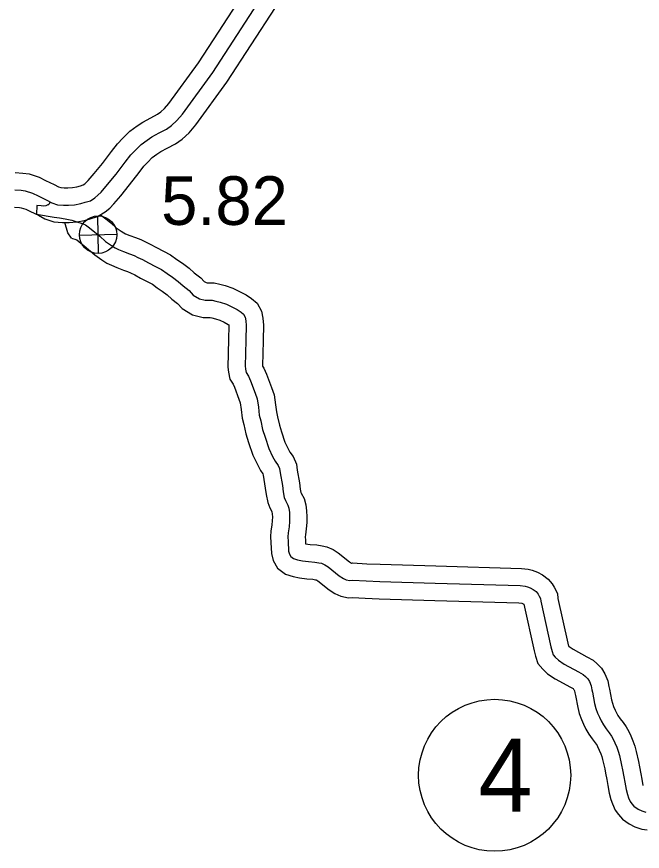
# Model space of a CAD drawing. Extents: x 31699 to 244310, y -8841 to 11474.
# Drawn here: x 134185.3 to 134547.3, y 1836.7 to 2319.9 of the extents above; entities that cross this region are included whole.
import ezdxf

# ---------------------------------------------------------------- set-up
doc = ezdxf.new("R2010")
doc.units = 0
for name, color, linetype in [('B_Logo', 7, 'Continuous'), ('Level 21', 7, 'Continuous'), ('Level 55', 7, 'Continuous'), ('R_Border Notes', 7, 'Continuous'), ('S_AREA_CALC', 7, 'Continuous'), ('S_WALL_ANNOT', 7, 'Continuous')]:
    doc.layers.add(name, color=color, linetype=linetype)

msp = doc.modelspace()

# ---------------------------------------------------------------- linework, layer by layer
at = {"layer": 'B_Logo'}
for points in [[(134184.23, 2219.66), (134187.83, 2219.42), (134190.29, 2219.1), (134194.42, 2217.67), (134197.63, 2216.15), (134202.37, 2213.85), (134205.57, 2212.14), (134208.84, 2211.09), (134212.3, 2210.78), (134215.29, 2210.81), (134218.82, 2211.1), (134222.34, 2211.72), (134224.99, 2212.47), (134227.91, 2213.36), (134230.56, 2215.05), (134232.34, 2216.53), (134234.12, 2218.34), (134237.81, 2222.7), (134242.82, 2228.74), (134248.15, 2235.78), (134251.31, 2239.87), (134253.95, 2242.69), (134257.25, 2245.99), (134260.76, 2248.48), (134263.54, 2250.37), (134267.71, 2252.6), (134271.95, 2254.89), (134274.86, 2256.92), (134277.96, 2259.74), (134281.19, 2263.5), (134298.7, 2287.63), (134326.96, 2331.26)], [(134203.25, 2211.06), (134202.13, 2210.51), (134200.87, 2210.24), (134199.4, 2210.36), (134196.87, 2210.61), (134196.71, 2205.67), (134206.9, 2203.88), (134210.03, 2203.5), (134213.36, 2202.92), (134217.29, 2202.21), (134220.15, 2201.23), (134223.09, 2200.25), (134225.09, 2199.4), (134227.36, 2197.68), (134230.58, 2195.1), (134233.32, 2192.85), (134236.74, 2189.87), (134240.15, 2187.49), (134242.35, 2186.04), (134244.22, 2185.19), (134247.02, 2183.94), (134250.56, 2182.63), (134253.23, 2181.65), (134255.43, 2180.6), (134258.03, 2179.35), (134261.64, 2177.5), (134265.58, 2175.4), (134269.05, 2173.55), (134272.33, 2171.24), (134275.4, 2169.13), (134278.75, 2166.61), (134281.56, 2164.03), (134285.04, 2161.32), (134287.45, 2158.8), (134290.99, 2156.63), (134294.39, 2155.78), (134298.45, 2155.81), (134300.58, 2155.29), (134303.11, 2154.71), (134306.65, 2153.47), (134309.85, 2151.95), (134312.85, 2150.37), (134315.13, 2148.79), (134316.53, 2147.66), (134317.41, 2146), (134317.89, 2143.94), (134318.11, 2141.14), (134317.84, 2132.93), (134317.64, 2124.72), (134317.49, 2117.72), (134317.78, 2115.78), (134318.12, 2113.85), (134319.47, 2111.79), (134320.55, 2109.2), (134323.34, 2101.88), (134324.43, 2098.62), (134325.13, 2093.89), (134325.69, 2089.29), (134326.52, 2086.02), (134327.62, 2080.96), (134328.98, 2076.5), (134331.23, 2069.91), (134333.39, 2065.39), (134334.81, 2062.53), (134336.63, 2060.14), (134337.44, 2058.28), (134337.72, 2055.88), (134339.04, 2048.55), (134339.54, 2044.82), (134340.16, 2041.56), (134340.91, 2039.83), (134342.26, 2037.17), (134342.8, 2035.37), (134343.09, 2032.9), (134343.24, 2030.24), (134343.13, 2027.7), (134342.89, 2024.5), (134342.38, 2021.09), (134342.2, 2018.75), (134342.42, 2016.15), (134342.66, 2010.55), (134343.07, 2008.82), (134343.88, 2007.43), (134345.49, 2006.24), (134347.82, 2005.45), (134350.62, 2004.87), (134354.15, 2004.43), (134357.81, 2004.19), (134360.2, 2003.8), (134361.6, 2003.48), (134363.67, 2002.63), (134365.48, 2001.44), (134371.97, 1996.28), (134374.37, 1994.69), (134375.91, 1993.97), (134377.97, 1993.59), (134379.57, 1993.66), (134387.42, 1993.25), (134395.33, 1992.91), (134427.53, 1991.93)], [(134203.25, 2211.06), (134203.8, 2211.34)], [(134203.8, 2211.34), (134204.12, 2211.53), (134204.35, 2211.7), (134204.55, 2211.96)], [(134204.55, 2211.96), (134204.76, 2212.57)], [(134427.53, 1991.93), (134476.62, 1990.53), (134479.42, 1990.15), (134480.82, 1989.83), (134482.48, 1989.24), (134484.15, 1988.32), (134485.82, 1987.06), (134486.97, 1985.67), (134487.71, 1984.54), (134488.45, 1983.14), (134488.59, 1981.61), (134494.45, 1955.03), (134495.07, 1952.5), (134495.75, 1950.51), (134496.96, 1949.05), (134498.77, 1947.39), (134502.04, 1945.15), (134510.46, 1940.6), (134513.06, 1939.15), (134514.4, 1937.96), (134515.74, 1936.63), (134516.69, 1934.97), (134517.7, 1932.58), (134518.12, 1930.31), (134518.4, 1928.78), (134519.71, 1922.25), (134520.4, 1919.46), (134521.41, 1916.79), (134522.43, 1914.33), (134523.44, 1912.2), (134524.79, 1909.95), (134526.41, 1907.69), (134528.09, 1905.37), (134529.56, 1903.37), (134530.44, 1901.71), (134531.46, 1899.45), (134532.54, 1896.99), (134533.42, 1894.66), (134534.04, 1892.2), (134535.35, 1886.6), (134535.9, 1883.87), (134536.59, 1879.94), (134537.15, 1876.68), (134537.91, 1872.61), (134538.74, 1869.62), (134539.35, 1867.75), (134540.3, 1865.62), (134541.24, 1864.3), (134542.44, 1862.97), (134544.99, 1861.19), (134546.99, 1860.13), (134549.32, 1859.35)]]:
    msp.add_lwpolyline(points, dxfattribs=at)
at = {"layer": 'Level 21'}
for p, q in [((134232.66, 2182.88), (134232.16, 2204.58)), ((134221.56, 2193.48), (134243.26, 2193.98))]:
    msp.add_line(p, q, dxfattribs=at)
msp.add_circle((134232.41, 2193.73), 10.85, dxfattribs=at)
at = {"layer": 'Level 55'}
for points in [[(134233.84, 2205.3), (134236.88, 2202.87), (134239.78, 2200.49), (134242.9, 2197.77), (134245.76, 2195.77), (134247.21, 2194.82), (134248.33, 2194.3), (134250.8, 2193.21), (134254.02, 2192.01), (134257.12, 2190.87), (134259.75, 2189.62), (134262.47, 2188.31), (134266.27, 2186.37), (134270.28, 2184.22), (134274.3, 2182.09), (134278.04, 2179.45), (134281.24, 2177.25), (134285.14, 2174.32), (134288.02, 2171.67), (134291.76, 2168.76), (134293.78, 2166.65), (134294.91, 2165.96), (134295.58, 2165.79), (134299.61, 2165.82), (134302.88, 2165.02), (134305.9, 2164.33), (134310.45, 2162.73), (134314.31, 2160.9), (134318.06, 2158.93), (134321.12, 2156.8), (134324.4, 2154.17), (134326.86, 2149.53), (134327.8, 2145.47), (134328.13, 2141.37), (134327.84, 2132.64), (134327.64, 2124.5), (134327.51, 2118.34), (134327.62, 2117.61), (134328.34, 2116.5), (134329.84, 2112.9), (134332.76, 2105.24), (134334.19, 2100.95), (134335.04, 2095.23), (134335.54, 2091.13), (134336.25, 2088.31), (134337.3, 2083.49), (134338.5, 2079.58), (134340.51, 2073.7), (134342.38, 2069.77), (134343.35, 2067.83), (134345.31, 2065.24), (134347.19, 2060.93), (134347.62, 2057.36), (134348.93, 2050.1), (134349.41, 2046.42), (134349.78, 2044.51), (134349.96, 2044.07), (134351.57, 2040.91), (134352.63, 2037.41), (134353.05, 2033.77), (134353.25, 2030.3), (134353.11, 2027.1), (134352.83, 2023.38), (134352.32, 2019.97), (134352.23, 2018.79), (134352.4, 2016.79), (134352.49, 2014.71), (134355.1, 2014.39), (134358.93, 2014.13), (134362.12, 2013.62), (134364.66, 2013.04), (134368.37, 2011.5), (134371.35, 2009.54), (134377.84, 2004.39), (134378.96, 2003.65), (134379.59, 2003.68), (134387.9, 2003.24), (134395.7, 2002.9), (134427.83, 2001.92)], [(134216.99, 2191.75), (134214.84, 2194.89), (134213.18, 2200.7)], [(134216.99, 2191.75), (134219.54, 2190.9), (134220.04, 2190.68), (134221.22, 2189.79), (134224.28, 2187.33), (134226.86, 2185.21), (134230.57, 2181.98), (134234.53, 2179.22), (134237.49, 2177.27), (134240.11, 2176.07), (134243.25, 2174.67), (134247.09, 2173.25), (134249.33, 2172.42), (134251.11, 2171.58), (134253.59, 2170.39), (134257, 2168.64), (134260.87, 2166.57), (134263.8, 2165.02), (134266.61, 2163.03), (134269.56, 2161), (134272.35, 2158.91), (134275.09, 2156.39), (134278.32, 2153.88), (134281.12, 2150.96), (134287.08, 2147.29), (134293.2, 2145.77), (134297.28, 2145.8), (134298.28, 2145.56), (134300.32, 2145.09), (134302.84, 2144.2), (134305.39, 2143), (134307.65, 2141.81), (134308.05, 2141.53), (134308.1, 2140.91), (134307.85, 2133.22), (134307.64, 2124.95), (134307.48, 2117.1), (134307.9, 2114.18), (134308.64, 2110.08), (134310.6, 2107.09), (134311.26, 2105.49), (134313.92, 2098.52), (134314.66, 2096.28), (134315.22, 2092.54), (134315.85, 2087.45), (134316.78, 2083.74), (134317.94, 2078.43), (134319.47, 2073.43), (134321.96, 2066.13), (134324.4, 2061.01), (134326.28, 2057.24), (134327.72, 2055.34), (134327.83, 2054.41), (134329.16, 2047.01), (134329.66, 2043.22), (134330.54, 2038.6), (134331.85, 2035.58), (134332.94, 2033.42), (134332.97, 2033.33), (134333.12, 2032.04), (134333.23, 2030.17), (134333.14, 2028.3), (134332.94, 2025.61), (134332.44, 2022.21), (134332.17, 2018.72), (134332.44, 2015.52), (134332.71, 2009.17), (134333.69, 2005.08), (134336.27, 2000.62), (134340.8, 1997.26), (134345.2, 1995.78), (134348.98, 1995), (134353.19, 1994.47), (134356.68, 1994.24), (134358.28, 1993.98), (134358.55, 1993.92), (134358.97, 1993.75), (134359.6, 1993.33), (134366.09, 1988.17), (134369.47, 1985.95), (134372.81, 1984.38), (134377.29, 1983.54), (134379.55, 1983.65), (134386.94, 1983.26), (134394.97, 1982.91), (134427.23, 1981.93)], [(134427.81, 2001.92), (134477.44, 2000.51), (134481.22, 2000), (134483.62, 1999.44), (134486.59, 1998.39), (134489.6, 1996.73), (134492.8, 1994.33), (134495.04, 1991.6), (134496.32, 1989.64), (134498.22, 1986.07), (134498.49, 1983.16), (134504.19, 1957.3), (134504.61, 1955.6), (134505, 1955.24), (134507.26, 1953.69), (134515.26, 1949.37), (134518.89, 1947.35), (134521.24, 1945.26), (134523.75, 1942.78), (134525.67, 1939.41), (134527.34, 1935.47), (134527.95, 1932.11), (134528.22, 1930.66), (134529.47, 1924.43), (134529.96, 1922.45), (134530.71, 1920.49), (134531.57, 1918.39), (134532.27, 1916.93), (134533.17, 1915.42), (134534.52, 1913.53), (134536.15, 1911.28), (134538.05, 1908.72), (134539.43, 1906.1), (134540.59, 1903.51), (134541.8, 1900.78), (134542.98, 1897.66), (134543.76, 1894.55), (134545.12, 1888.73), (134545.72, 1885.74), (134546.45, 1881.65), (134547, 1878.44), (134547.67, 1874.86)], [(134427.25, 1981.93), (134475.8, 1980.55), (134477.61, 1980.31), (134478.01, 1980.21), (134478.37, 1980.09), (134478.71, 1979.9), (134478.73, 1979.88), (134484.71, 1952.77), (134485.46, 1949.7), (134486.88, 1945.54), (134489.7, 1942.14), (134492.53, 1939.54), (134496.82, 1936.6), (134505.65, 1931.83), (134507.24, 1930.95), (134507.56, 1930.66), (134507.72, 1930.5), (134508.07, 1929.69), (134508.28, 1928.52), (134508.57, 1926.9), (134509.95, 1920.07), (134510.83, 1916.47), (134512.12, 1913.1), (134513.29, 1910.27), (134514.62, 1907.48), (134516.42, 1904.47), (134518.29, 1901.85), (134520.02, 1899.45), (134521.08, 1898.03), (134521.45, 1897.33), (134522.32, 1895.39), (134523.28, 1893.2), (134523.86, 1891.66), (134524.32, 1889.85), (134525.57, 1884.47), (134526.07, 1882.01), (134526.74, 1878.23), (134527.31, 1874.91), (134528.16, 1870.36), (134529.16, 1866.73), (134530.01, 1864.15), (134531.56, 1860.65), (134533.43, 1858.01), (134535.79, 1855.42), (134539.76, 1852.63), (134543.04, 1850.91), (134547.09, 1849.55), (134550.14, 1849.17)]]:
    msp.add_lwpolyline(points, dxfattribs=at)
at = {"layer": 'R_Border Notes'}
msp.add_circle((134461.85, 1880.74), 44, dxfattribs=at)
at = {"layer": 'S_AREA_CALC'}
for points in [[(134184.47, 2229.67), (134188.8, 2229.38), (134192.6, 2228.89), (134198.21, 2226.94), (134201.95, 2225.17), (134206.91, 2222.76), (134209.48, 2221.39), (134210.83, 2220.96), (134212.71, 2220.79), (134214.85, 2220.8), (134217.53, 2221.02), (134220.09, 2221.48), (134222.17, 2222.07), (134223.69, 2222.53), (134224.65, 2223.14), (134225.56, 2223.9), (134226.73, 2225.08), (134230.15, 2229.12), (134234.98, 2234.95), (134240.21, 2241.86), (134243.69, 2246.36), (134246.77, 2249.65), (134250.78, 2253.65), (134255.05, 2256.69), (134258.36, 2258.94), (134262.97, 2261.4), (134266.7, 2263.42), (134268.61, 2264.75), (134270.78, 2266.72), (134273.34, 2269.7), (134290.45, 2293.29), (134318.95, 2337.29)], [(134184, 2209.66), (134186.85, 2209.46), (134187.98, 2209.32), (134190.64, 2208.4), (134193.31, 2207.13), (134197.83, 2204.94), (134201.66, 2202.89), (134206.85, 2201.23), (134211.89, 2200.78), (134215.74, 2200.81), (134220.1, 2201.17), (134224.58, 2201.96), (134227.81, 2202.88), (134232.13, 2204.19), (134236.46, 2206.95), (134239.12, 2209.16), (134241.52, 2211.6), (134245.48, 2216.28), (134250.66, 2222.53), (134256.1, 2229.71), (134258.94, 2233.39), (134261.14, 2235.74), (134263.72, 2238.32), (134266.46, 2240.27), (134268.72, 2241.8), (134272.45, 2243.79), (134277.2, 2246.37), (134281.1, 2249.08), (134285.14, 2252.76), (134289.04, 2257.29), (134306.95, 2281.98), (134334.96, 2325.23)]]:
    msp.add_lwpolyline(points, dxfattribs=at)

# ---------------------------------------------------------------- texts
at = {"layer": 'R_Border Notes'}
msp.add_text('4', height=42.24, dxfattribs=at).set_placement((134452.4, 1859.62))
at = {"layer": 'S_WALL_ANNOT'}
msp.add_text('5.82', height=28.16, dxfattribs=at).set_placement((134268.88, 2199.39))

doc.saveas('drawing.dxf')
